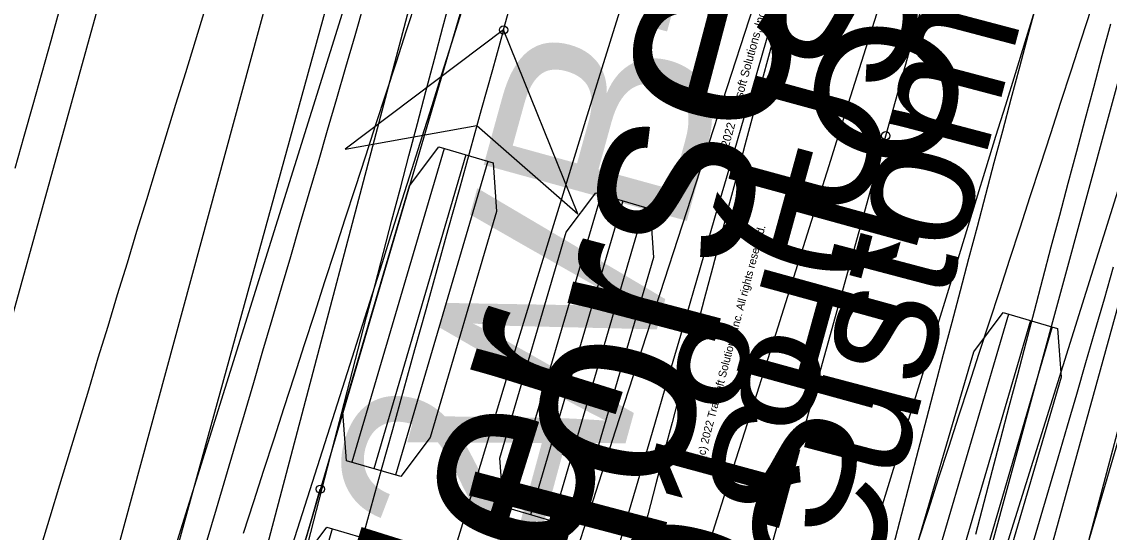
# Model space of a CAD drawing. Extents: x -14 to 1565148, y -25 to 642856.
# Drawn here: x 1564921.43 to 1564932.39, y 636701.51 to 636706.66 of the extents above; entities that cross this region are included whole.
import ezdxf

# ---------------------------------------------------------------- set-up
doc = ezdxf.new("R2010")
doc.units = 0
for name, color, linetype in [('GE_P_Alignment_100_Stations', 7, 'Continuous'), ('GE_X_Alignment', 7, 'Continuous'), ('MT_P_Work_Area', 7, 'Continuous'), ('PV_P_EOP', 7, 'Continuous'), ('PV_X_EOP', 7, 'Continuous'), ('TR_Turning_Path26', 7, 'Continuous'), ('TR_Turning_Path28', 7, 'Continuous'), ('TR_Turning_Path28 - Copy-1', 7, 'Continuous'), ('TR_Turning_Path29', 7, 'Continuous')]:
    doc.layers.add(name, color=color, linetype=linetype)

msp = doc.modelspace()

# ---------------------------------------------------------------- linework, layer by layer
at = {"layer": 'GE_P_Alignment_100_Stations'}
msp.add_line((1564926.286, 636706.581), (1564934.131, 636734.789), dxfattribs=at)
for points in [[(1564930.141, 636705.514), (1564930.765, 636707.758), (1564931.657, 636710.962), (1564932.548, 636714.167), (1564933.439, 636717.372), (1564934.331, 636720.577), (1564935.222, 636723.783), (1564936.113, 636726.988), (1564937.005, 636730.193), (1564937.896, 636733.398), (1564937.986, 636733.719)], [(1564915.192, 636681.511), (1564915.905, 636684.079), (1564916.796, 636687.309), (1564917.688, 636690.538), (1564918.58, 636693.767), (1564919.474, 636696.995), (1564920.369, 636700.223), (1564921.265, 636703.451), (1564922.162, 636706.679), (1564922.431, 636707.647)], [(1564931.661, 636706.848), (1564931.575, 636706.526), (1564931.489, 636706.204), (1564931.403, 636705.882), (1564931.318, 636705.56), (1564931.232, 636705.239), (1564931.147, 636704.917), (1564931.062, 636704.595), (1564930.976, 636704.273), (1564930.891, 636703.951), (1564930.806, 636703.629), (1564930.721, 636703.307), (1564930.637, 636702.985), (1564930.552, 636702.663), (1564930.467, 636702.341), (1564930.383, 636702.019), (1564930.298, 636701.697), (1564930.214, 636701.375)], [(1564921.361, 636705.187), (1564921.451, 636705.509), (1564921.541, 636705.83), (1564921.632, 636706.151), (1564921.722, 636706.473), (1564921.812, 636706.794)], [(1564926.286, 636706.581), (1564924.688, 636705.378), (1564926.018, 636705.617), (1564927.034, 636704.726), (1564926.286, 636706.581)], [(1564922.901, 636679.373), (1564923.62, 636681.964), (1564924.51, 636685.191), (1564925.402, 636688.418), (1564926.294, 636691.644), (1564927.187, 636694.87), (1564928.081, 636698.096), (1564928.976, 636701.322), (1564929.872, 636704.547), (1564930.141, 636705.514)]]:
    msp.add_lwpolyline(points, dxfattribs=at)
msp.add_lwpolyline([(1564926.286, 636706.581), (1564924.688, 636705.378), (1564926.018, 636705.617), (1564927.034, 636704.726)], close=True, dxfattribs=at)
for centre in [(1564926.286, 636706.581), (1564926.286, 636706.581), (1564930.141, 636705.514), (1564930.141, 636705.514)]:
    msp.add_circle(centre, 0.0417, dxfattribs=at)
msp.add_arc((1575328.888, 633813.35), 10797.45, 164.4573832, 164.5995407, dxfattribs=at)
at = {"layer": 'GE_X_Alignment'}
msp.add_arc((1565911.499, 636405.11), 1040.25, 160.594709, 164.38184, dxfattribs=at)
at = {"layer": 'MT_P_Work_Area'}
for p, q in [((1564929.412, 636722.27), (1564920.23, 636687.461)), ((1564927.965, 636685.421), (1564937.148, 636720.23))]:
    msp.add_line(p, q, dxfattribs=at)
for points in [[(1564924.315, 636701.409), (1564924.399, 636701.735), (1564924.483, 636702.06), (1564924.567, 636702.385), (1564924.651, 636702.71), (1564924.735, 636703.036), (1564924.82, 636703.361), (1564924.905, 636703.686), (1564924.99, 636704.011), (1564925.075, 636704.336), (1564925.16, 636704.661), (1564925.245, 636704.986), (1564925.331, 636705.311), (1564925.417, 636705.636), (1564925.502, 636705.96), (1564925.589, 636706.285), (1564925.675, 636706.61), (1564925.761, 636706.935)], [(1564931.05, 636701.495), (1564931.134, 636701.817), (1564931.218, 636702.139), (1564931.302, 636702.461), (1564931.386, 636702.783), (1564931.471, 636703.105), (1564931.555, 636703.427), (1564931.64, 636703.749), (1564931.725, 636704.071), (1564931.81, 636704.393), (1564931.896, 636704.714), (1564931.981, 636705.036), (1564932.067, 636705.358), (1564932.152, 636705.679), (1564932.238, 636706.001), (1564932.324, 636706.322), (1564932.41, 636706.644)]]:
    msp.add_lwpolyline(points, dxfattribs=at)
msp.add_arc((1565594.047, 636529.053), 688.306, 162.585575, 166.009279, dxfattribs=at)
at = {"layer": 'PV_P_EOP'}
for centre, radius, start in [((1565836.802, 636420.196), 982.5, 154.779538), ((1565836.802, 636420.196), 982, 154.779538), ((1565911.499, 636405.11), 1041, 160.594709), ((1565911.499, 636405.11), 1040.25, 160.594709)]:
    msp.add_arc(centre, radius, start, 164.38184, dxfattribs=at)
at = {"layer": 'PV_X_EOP'}
msp.add_arc((1565836.802, 636420.196), 980, 154.284444, 164.38184, dxfattribs=at)
at = {"layer": 'TR_Turning_Path26'}
for p, q in [((1564925.935, 636710.83), (1564915.187, 636676.472)), ((1564922.822, 636674.083), (1564933.57, 636708.441))]:
    msp.add_line(p, q, dxfattribs=at)
for points in [[(1564923.664, 636701.506), (1564923.766, 636701.823), (1564923.869, 636702.14), (1564923.971, 636702.457), (1564924.074, 636702.774), (1564924.177, 636703.091), (1564924.279, 636703.408), (1564924.382, 636703.725), (1564924.485, 636704.042), (1564924.588, 636704.359), (1564924.69, 636704.676), (1564924.793, 636704.993), (1564924.896, 636705.31), (1564924.999, 636705.627), (1564925.102, 636705.944), (1564925.205, 636706.261), (1564925.308, 636706.577), (1564925.411, 636706.894)], [(1564930.468, 636701.422), (1564930.571, 636701.738), (1564930.674, 636702.055), (1564930.776, 636702.371), (1564930.879, 636702.688), (1564930.982, 636703.004), (1564931.084, 636703.32), (1564931.187, 636703.637), (1564931.29, 636703.953), (1564931.393, 636704.269), (1564931.495, 636704.586), (1564931.598, 636704.902), (1564931.701, 636705.218), (1564931.804, 636705.535), (1564931.907, 636705.851), (1564932.01, 636706.167), (1564932.113, 636706.483), (1564932.216, 636706.8)]]:
    msp.add_lwpolyline(points, dxfattribs=at)
msp.add_arc((1568405.55, 635575.204), 3656.27, 161.699159, 163.159899, dxfattribs=at)
at = {"layer": 'TR_Turning_Path28'}
for p, q in [((1564928.444, 636723.591), (1564915.862, 636677.342)), ((1564924.064, 636675.111), (1564936.645, 636721.359))]:
    msp.add_line(p, q, dxfattribs=at)
for points in [[(1564921.424, 636700.709), (1564921.521, 636701.03), (1564921.617, 636701.35), (1564921.714, 636701.67), (1564921.811, 636701.991), (1564921.908, 636702.311), (1564922.005, 636702.631), (1564922.102, 636702.952), (1564922.199, 636703.272), (1564922.297, 636703.592), (1564922.394, 636703.912), (1564922.492, 636704.232), (1564922.589, 636704.552), (1564922.687, 636704.872), (1564922.785, 636705.192), (1564922.883, 636705.512), (1564922.981, 636705.832), (1564923.08, 636706.152), (1564923.178, 636706.472), (1564923.276, 636706.792)], [(1564929.985, 636701.384), (1564930.082, 636701.702), (1564930.179, 636702.019), (1564930.276, 636702.336), (1564930.373, 636702.654), (1564930.47, 636702.971), (1564930.567, 636703.288), (1564930.665, 636703.606), (1564930.762, 636703.923), (1564930.86, 636704.24), (1564930.958, 636704.557), (1564931.055, 636704.874), (1564931.153, 636705.191), (1564931.251, 636705.509), (1564931.35, 636705.826), (1564931.448, 636706.143), (1564931.546, 636706.46), (1564931.645, 636706.776)]]:
    msp.add_lwpolyline(points, dxfattribs=at)
msp.add_arc((1565842.213, 636423.646), 957.571, 160.797084, 167.118411, dxfattribs=at)
at = {"layer": 'TR_Turning_Path28 - Copy-1'}
for p, q in [((1564931.213, 636731.188), (1564918.482, 636684.981)), ((1564926.676, 636682.723), (1564939.408, 636728.93))]:
    msp.add_line(p, q, dxfattribs=at)
for points in [[(1564923.298, 636701.434), (1564923.391, 636701.752), (1564923.485, 636702.07), (1564923.579, 636702.388), (1564923.673, 636702.707), (1564923.766, 636703.025), (1564923.859, 636703.343), (1564923.953, 636703.661), (1564924.046, 636703.979), (1564924.139, 636704.297), (1564924.232, 636704.616), (1564924.325, 636704.934), (1564924.418, 636705.252), (1564924.511, 636705.571), (1564924.603, 636705.889), (1564924.696, 636706.207), (1564924.788, 636706.526), (1564924.881, 636706.844)], [(1564931.598, 636701.305), (1564931.692, 636701.625), (1564931.785, 636701.946), (1564931.879, 636702.266), (1564931.973, 636702.587), (1564932.066, 636702.908), (1564932.16, 636703.228), (1564932.253, 636703.549), (1564932.346, 636703.87), (1564932.439, 636704.19)]]:
    msp.add_lwpolyline(points, dxfattribs=at)
msp.add_arc((1563874.111, 637011.375), 1098.008, 342.237065, 346.039973, dxfattribs=at)
at = {"layer": 'TR_Turning_Path29'}
for p, q in [((1564936.696, 636743.686), (1564923.19, 636697.699)), ((1564925.686, 636705.386), (1564924.756, 636702.22)), ((1564925.906, 636705.322), (1564924.976, 636702.155)), ((1564926.126, 636705.257), (1564925.196, 636702.091)), ((1564927.269, 636704.921), (1564926.339, 636701.755)), ((1564927.489, 636704.857), (1564926.559, 636701.69)), ((1564927.709, 636704.792), (1564926.779, 636701.626)), ((1564931.379, 636703.714), (1564930.449, 636700.548)), ((1564931.599, 636703.65), (1564930.669, 636700.483)), ((1564931.819, 636703.585), (1564930.889, 636700.419)), ((1564924.559, 636701.548), (1564923.629, 636698.382))]:
    msp.add_line(p, q, dxfattribs=at)
for points in [[(1564924.159, 636701.386), (1564924.259, 636701.703), (1564924.36, 636702.019), (1564924.461, 636702.336), (1564924.562, 636702.652), (1564924.662, 636702.969), (1564924.763, 636703.285), (1564924.863, 636703.602), (1564924.964, 636703.918), (1564925.064, 636704.235), (1564925.164, 636704.552), (1564925.264, 636704.868), (1564925.365, 636705.185), (1564925.465, 636705.502), (1564925.565, 636705.818), (1564925.665, 636706.135), (1564925.765, 636706.452), (1564925.865, 636706.769)], [(1564924.25, 636701.31), (1564924.344, 636701.629), (1564924.438, 636701.949)]]:
    msp.add_lwpolyline(points, dxfattribs=at)
for points in [[(1564925.632, 636705.402), (1564926.18, 636705.241), (1564926.216, 636704.749), (1564925.546, 636702.469), (1564925.25, 636702.075), (1564924.702, 636702.236), (1564924.666, 636702.728), (1564925.336, 636705.007)], [(1564927.215, 636704.937), (1564927.764, 636704.776), (1564927.799, 636704.284), (1564927.129, 636702.004), (1564926.834, 636701.61), (1564926.285, 636701.771), (1564926.25, 636702.263), (1564926.919, 636704.542)], [(1564931.324, 636703.73), (1564931.873, 636703.569), (1564931.908, 636703.077), (1564931.239, 636700.797), (1564930.943, 636700.403), (1564930.395, 636700.564), (1564930.359, 636701.056), (1564931.029, 636703.335)], [(1564932.908, 636703.265), (1564933.456, 636703.104), (1564933.492, 636702.612), (1564932.822, 636700.332), (1564932.526, 636699.938), (1564931.978, 636700.099), (1564931.943, 636700.591), (1564932.612, 636702.871)], [(1564924.504, 636701.564), (1564925.053, 636701.403), (1564925.088, 636700.911), (1564924.419, 636698.632), (1564924.123, 636698.237), (1564923.574, 636698.398), (1564923.539, 636698.89), (1564924.209, 636701.17)]]:
    msp.add_lwpolyline(points, close=True, dxfattribs=at)
msp.add_circle((1564924.438, 636701.949), 0.0417, dxfattribs=at)
msp.add_arc((1563222.214, 637243.84), 1790.301, 341.585451, 344.280636, dxfattribs=at)

# ---------------------------------------------------------------- texts
at = {"layer": 'MT_P_Work_Area'}
for s, height, p in [('Gooseneck Horse Trailer', 2, (1564923.858, 636686.159)), ('Custom', 1.3333, (1564929.949, 636700.755)), ('(c) 2022 Transoft Solutions, Inc. All rights reserved.', 0.08, (1564928.309, 636702.251))]:
    msp.add_text(s, height=height, rotation=75.2222, dxfattribs=at).set_placement(p)
at = {"layer": 'TR_Turning_Path26'}
msp.add_text('Gooseneck Horse Trailer', height=2, rotation=72.6282, dxfattribs=at).set_placement((1564918.752, 636675.007))
at = {"layer": 'TR_Turning_Path28'}
for s, height, p in [('AASHTO 2018 (US)', 1.41667, (1564926.29, 636691.361)), ('WB-62', 2.125, (1564924.686, 636694.235))]:
    msp.add_text(s, height=height, rotation=74.7813, dxfattribs=at).set_placement(p)
at = {"layer": 'TR_Turning_Path28 - Copy-1'}
for s, height, p in [('AASHTO 2018 (US)', 1.41667, (1564928.955, 636698.965)), ('WB-62', 2.125, (1564927.36, 636701.845)), ('(c) 2022 Transoft Solutions, Inc. All rights reserved.', 0.085, (1564928.514, 636705.232))]:
    msp.add_text(s, height=height, rotation=74.5955, dxfattribs=at).set_placement(p)

doc.saveas('drawing.dxf')
